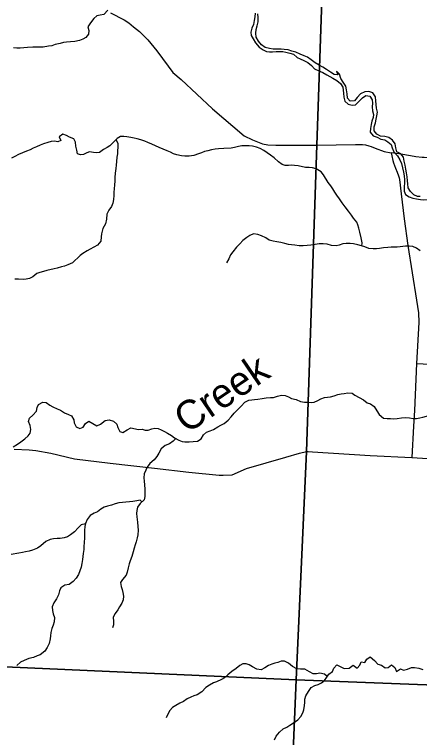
# Model space of a CAD drawing. Extents: x 1759416 to 2214760, y 252598 to 1116833.
# Drawn here: x 1951378 to 1958374, y 878265 to 890747 of the extents above; entities that cross this region are included whole.
import ezdxf

# ---------------------------------------------------------------- set-up
doc = ezdxf.new("R2010")
doc.units = 0
for name, color, linetype in [('GM_X_County_Road', 7, 'Continuous'), ('GM_X_Major_River', 7, 'Continuous'), ('GM_X_Minor_River', 7, 'Continuous'), ('GM_X_Minor_River_Text', 7, 'Continuous'), ('GM_X_Township', 7, 'Continuous'), ('GM_X_Township_Road', 7, 'Continuous')]:
    doc.layers.add(name, color=color, linetype=linetype)

msp = doc.modelspace()

# ---------------------------------------------------------------- linework, layer by layer
at = {"layer": 'GM_X_County_Road'}
for points in [[(1953039, 890776), (1953272, 890656), (1953354, 890601), (1953437, 890536), (1953538, 890454), (1953679, 890309), (1953837, 890119), (1954031, 889855), (1954116, 889746), (1954256, 889625), (1954798, 889119), (1955344, 888651), (1955491, 888584), (1955663, 888513), (1955756, 888494), (1955892, 888492), (1956478, 888493)], [(1956478, 888493), (1956600, 888493), (1957270, 888503)], [(1957270, 888503), (1957334, 888504), (1957391, 888501), (1957443, 888495), (1957496, 888481), (1957541, 888465), (1957606, 888441), (1957761, 888384), (1957882, 888359)], [(1957882, 888359), (1957898, 888305), (1957912, 888226), (1957923, 888185), (1957958, 888094), (1957986, 888023), (1958008, 887962), (1958022, 887928), (1958029, 887898), (1958059, 887648)], [(1958059, 887648), (1958110, 887220), (1958171, 886760), (1958319, 885818), (1958355, 885597), (1958362, 885432), (1958323, 884723)], [(1958323, 884723), (1958286, 883908), (1958272, 883641), (1958241, 883100)], [(1956451, 883203), (1956527, 883200), (1957521, 883134), (1958241, 883100), (1958424, 883087), (1958730, 883074), (1958841, 883079), (1958916, 883097), (1959136, 883194), (1959762, 883434), (1960318, 883635), (1960539, 883701), (1960820, 883690), (1961431, 883681), (1961489, 883640), (1962425, 883628), (1963070, 883592), (1963596, 883639), (1965535, 883567), (1966115, 883548), (1966213, 883545)], [(1951371, 883241), (1951632, 883229), (1951748, 883221), (1952008, 883174), (1952414, 883075), (1953030, 883000), (1953795, 882913), (1954390, 882849), (1954912, 882794), (1954984, 882792), (1955137, 882801), (1955387, 882908), (1956063, 883104), (1956300, 883174), (1956421, 883204), (1956451, 883203)]]:
    msp.add_lwpolyline(points, dxfattribs=at)
at = {"layer": 'GM_X_Major_River'}
for points in [[(1955533, 890772), (1955528, 890704), (1955516, 890640), (1955504, 890574), (1955479, 890508), (1955461, 890444), (1955465, 890384), (1955501, 890329), (1955542, 890259), (1955604, 890183), (1955672, 890138), (1955732, 890106), (1955784, 890102), (1955836, 890100), (1955898, 890105), (1955962, 890107), (1956012, 890107), (1956062, 890097), (1956132, 890078), (1956196, 890060), (1956258, 890004), (1956310, 889982), (1956374, 889953), (1956446, 889917), (1956506, 889867), (1956562, 889810), (1956634, 889776), (1956704, 889744), (1956771, 889707), (1956823, 889679), (1956877, 889649), (1956945, 889609), (1957011, 889558), (1957047, 889494), (1957057, 889438), (1957062, 889386), (1957068, 889319), (1957086, 889253), (1957140, 889199), (1957208, 889182), (1957268, 889186), (1957324, 889246), (1957388, 889310), (1957449, 889348), (1957517, 889334), (1957558, 889274), (1957560, 889213), (1957554, 889151), (1957564, 889085), (1957581, 889021), (1957575, 888971), (1957549, 888903), (1957541, 888848), (1957528, 888780), (1957524, 888714), (1957574, 888650), (1957642, 888628), (1957706, 888597), (1957772, 888585), (1957824, 888549), (1957883, 888502), (1957903, 888442), (1957931, 888374), (1957991, 888307), (1958031, 888237), (1958060, 888173), (1958078, 888097), (1958094, 888026), (1958107, 887960), (1958113, 887892), (1958113, 887838)], [(1958051, 888343), (1957979, 888378), (1957963, 888446), (1957954, 888516), (1957908, 888577), (1957842, 888625), (1957772, 888641), (1957700, 888647), (1957634, 888678), (1957588, 888738), (1957592, 888810), (1957611, 888876), (1957625, 888940), (1957639, 888997), (1957646, 889063), (1957632, 889127), (1957624, 889191), (1957621, 889257), (1957611, 889326), (1957569, 889392), (1957499, 889418), (1957427, 889410), (1957355, 889379), (1957298, 889313), (1957250, 889255), (1957178, 889251), (1957130, 889305), (1957124, 889377), (1957115, 889444), (1957099, 889510), (1957055, 889576), (1957017, 889642), (1956994, 889715), (1956938, 889769), (1956960, 889703), (1956898, 889709), (1956834, 889751), (1956766, 889798), (1956704, 889838), (1956640, 889870), (1956572, 889911), (1956504, 889963), (1956440, 890007), (1956380, 890032), (1956310, 890064), (1956238, 890096), (1956170, 890112), (1956104, 890135), (1956034, 890141), (1955984, 890147), (1955920, 890149), (1955848, 890148), (1955780, 890162), (1955710, 890176), (1955642, 890222), (1955595, 890287), (1955551, 890355), (1955549, 890423), (1955553, 890488), (1955568, 890552), (1955586, 890620), (1955588, 890692), (1955583, 890760)], [(1958386, 887602), (1958336, 887606), (1958274, 887631), (1958220, 887691), (1958179, 887755), (1958171, 887824), (1958165, 887874), (1958159, 887944), (1958150, 888012), (1958138, 888074), (1958126, 888147), (1958110, 888213), (1958095, 888281), (1958051, 888343)], [(1958113, 887838), (1958109, 887772), (1958108, 887699), (1958132, 887639), (1958196, 887597), (1958258, 887577), (1958324, 887564), (1958388, 887552), (1958440, 887550), (1958512, 887554), (1958562, 887580), (1958624, 887607), (1958693, 887637), (1958753, 887651), (1958821, 887659), (1958871, 887675), (1958935, 887743), (1958992, 887797), (1959014, 887847), (1959052, 887909), (1959093, 887973), (1959127, 888037), (1959179, 888093), (1959252, 888121)]]:
    msp.add_lwpolyline(points, dxfattribs=at)
at = {"layer": 'GM_X_Minor_River'}
for points in [[(1952992, 890824), (1952921, 890746), (1952856, 890737), (1952802, 890726), (1952751, 890679), (1952692, 890603), (1952645, 890536), (1952662, 890469), (1952659, 890407), (1952610, 890350), (1952559, 890318), (1952499, 890299), (1952422, 890278), (1952344, 890275), (1952276, 890266), (1952226, 890261), (1952167, 890245), (1952083, 890227), (1952022, 890207), (1951964, 890198), (1951874, 890185), (1951772, 890185), (1951693, 890184), (1951603, 890177), (1951541, 890170), (1951477, 890167), (1951417, 890166), (1951363, 890170)], [(1953134, 888585), (1953166, 888522), (1953161, 888454), (1953156, 888394), (1953156, 888340), (1953149, 888284), (1953142, 888210), (1953135, 888147), (1953130, 888087), (1953120, 888007), (1953113, 887933), (1953110, 887867), (1953107, 887805), (1953102, 887739), (1953097, 887679), (1953092, 887624), (1953087, 887554), (1953078, 887492), (1953057, 887434), (1953010, 887369), (1952975, 887297), (1952970, 887215), (1952953, 887135), (1952907, 887053), (1952880, 886963), (1952875, 886911), (1952868, 886831), (1952812, 886764), (1952752, 886731), (1952683, 886697), (1952633, 886668), (1952562, 886623), (1952511, 886589), (1952379, 886461), (1952302, 886424), (1952244, 886405), (1952188, 886391), (1952115, 886370), (1952065, 886359), (1951940, 886329), (1951880, 886309), (1951819, 886292), (1951765, 886275), (1951696, 886220), (1951641, 886190), (1951581, 886177), (1951529, 886174), (1951449, 886177), (1951387, 886180)], [(1957376, 886750), (1957384, 886806), (1957365, 886894), (1957344, 886989), (1957328, 887058), (1957308, 887114), (1957289, 887164), (1957236, 887231), (1957199, 887282), (1957146, 887353), (1957089, 887424), (1957036, 887493), (1956989, 887562), (1956948, 887625), (1956912, 887677), (1956875, 887736), (1956842, 887791), (1956795, 887849), (1956713, 887977), (1956673, 888028), (1956590, 888083), (1956526, 888098), (1956468, 888103), (1956406, 888108), (1956276, 888135), (1956216, 888140), (1956166, 888143), (1956110, 888140), (1956056, 888141), (1956002, 888157), (1955937, 888204), (1955862, 888274), (1955800, 888319), (1955741, 888360), (1955683, 888397), (1955622, 888434), (1955558, 888459), (1955492, 888474), (1955432, 888480), (1955376, 888481), (1955306, 888478), (1955250, 888469), (1955179, 888448), (1955119, 888441), (1954995, 888434), (1954904, 888430), (1954842, 888424), (1954780, 888411), (1954715, 888394), (1954663, 888379), (1954611, 888361), (1954558, 888342), (1954474, 888315), (1954395, 888302), (1954321, 888301), (1954261, 888304), (1954181, 888323), (1954127, 888344), (1954072, 888369), (1954016, 888392), (1953944, 888421), (1953877, 888452), (1953813, 888481), (1953753, 888510), (1953684, 888537), (1953630, 888558), (1953562, 888581), (1953500, 888598), (1953448, 888610), (1953386, 888623), (1953318, 888634), (1953266, 888641), (1953208, 888638), (1953154, 888605), (1953091, 888541), (1953028, 888480), (1952977, 888453), (1952918, 888417), (1952849, 888364), (1952799, 888361), (1952743, 888364), (1952677, 888373), (1952627, 888361), (1952572, 888332), (1952518, 888323), (1952466, 888339), (1952455, 888402), (1952436, 888476), (1952431, 888541), (1952404, 888599), (1952331, 888630), (1952277, 888659), (1952211, 888678), (1952150, 888635), (1952179, 888570), (1952125, 888547), (1952069, 888562), (1952013, 888552), (1951954, 888539), (1951880, 888516), (1951825, 888491)], [(1951825, 888491), (1951757, 888460), (1951702, 888438), (1951650, 888413), (1951589, 888388), (1951448, 888330), (1951386, 888298), (1951327, 888269)], [(1955911, 886825), (1955847, 886834), (1955779, 886853), (1955722, 886889), (1955646, 886925), (1955583, 886950), (1955507, 886961), (1955446, 886933), (1955389, 886896), (1955322, 886843), (1955269, 886789), (1955212, 886728), (1955149, 886647), (1955112, 886595), (1955079, 886529), (1955042, 886460)], [(1958383, 886666), (1958324, 886712), (1958258, 886742), (1958194, 886748), (1958132, 886745), (1958042, 886737), (1957986, 886733), (1957934, 886732), (1957884, 886731), (1957829, 886727), (1957749, 886717), (1957685, 886709), (1957633, 886704), (1957572, 886701), (1957498, 886708), (1957427, 886735), (1957371, 886752), (1957309, 886771), (1957235, 886788), (1957177, 886793), (1957109, 886796), (1957051, 886787), (1956986, 886765), (1956934, 886754), (1956852, 886761), (1956778, 886780), (1956708, 886787), (1956640, 886788), (1956570, 886777), (1956499, 886766), (1956433, 886759), (1956367, 886754), (1956297, 886755), (1956223, 886762), (1956161, 886771), (1956109, 886778), (1956047, 886793), (1955981, 886812), (1955911, 886825)], [(1951614, 883471), (1951648, 883521), (1951661, 883585), (1951649, 883649), (1951622, 883719), (1951637, 883778), (1951695, 883828), (1951761, 883897), (1951770, 883964), (1951793, 884016), (1951871, 884055), (1951925, 884046), (1951992, 884000), (1952042, 883973), (1952117, 883937), (1952173, 883914), (1952244, 883873), (1952312, 883843), (1952362, 883820), (1952401, 883748), (1952412, 883696), (1952444, 883630), (1952507, 883599), (1952565, 883625), (1952604, 883688), (1952664, 883727), (1952733, 883686), (1952801, 883646), (1952863, 883675), (1952944, 883738), (1953016, 883747), (1953087, 883724), (1953147, 883674), (1953164, 883618), (1953197, 883546), (1953249, 883533), (1953323, 883576), (1953387, 883611), (1953523, 883584), (1953583, 883587), (1953633, 883569), (1953688, 883570), (1953751, 883595), (1953805, 883605), (1953860, 883600), (1953912, 883576), (1953970, 883547), (1954023, 883517), (1954089, 883480), (1954142, 883440), (1954218, 883397), (1954273, 883378), (1954323, 883368), (1954395, 883369), (1954463, 883378), (1954537, 883383), (1954603, 883422), (1954642, 883490), (1954696, 883539), (1954758, 883558), (1954818, 883582), (1954893, 883631), (1954945, 883656), (1955001, 883687), (1955067, 883742), (1955122, 883804), (1955174, 883865), (1955223, 883918), (1955293, 883987), (1955356, 884054), (1955424, 884088), (1955476, 884097), (1955526, 884102), (1955584, 884108), (1955654, 884117), (1955728, 884132), (1955800, 884135), (1955854, 884135), (1955922, 884156), (1955990, 884177), (1956056, 884170), (1956109, 884146), (1956161, 884117), (1956245, 884098), (1956316, 884068), (1956386, 884055), (1956454, 884052), (1956504, 884048), (1956554, 884055), (1956616, 884082), (1956670, 884110), (1956732, 884133), (1956782, 884142), (1956838, 884148), (1956898, 884165), (1956964, 884186), (1957022, 884199), (1957074, 884207), (1957138, 884218), (1957208, 884209), (1957259, 884177)], [(1957259, 884177), (1957333, 884134), (1957408, 884097), (1957472, 884043), (1957529, 884026), (1957591, 883980), (1957634, 883906), (1957679, 883839), (1957749, 883777), (1957812, 883770), (1957872, 883773), (1957928, 883767), (1957990, 883770), (1958064, 883787), (1958138, 883792), (1958198, 883782), (1958265, 883771), (1958321, 883772), (1958379, 883786), (1958431, 883797), (1958495, 883814), (1958551, 883816), (1958617, 883799), (1958701, 883776)], [(1951356, 883283), (1951433, 883332), (1951491, 883371), (1951557, 883424), (1951614, 883471)], [(1954167, 883426), (1954122, 883382), (1954055, 883333), (1953981, 883308), (1953911, 883249), (1953870, 883173), (1953840, 883118), (1953791, 883058), (1953719, 882995), (1953672, 882932), (1953648, 882881), (1953621, 882817), (1953615, 882751), (1953616, 882693), (1953625, 882630), (1953629, 882554), (1953631, 882426), (1953617, 882370), (1953550, 882305), (1953504, 882242), (1953489, 882182), (1953485, 882130), (1953492, 882076), (1953503, 881981), (1953510, 881909), (1953512, 881843), (1953509, 881763), (1953497, 881711), (1953478, 881644), (1953463, 881592), (1953447, 881534), (1953426, 881469), (1953404, 881389), (1953375, 881314), (1953360, 881262), (1953342, 881193), (1953325, 881121), (1953307, 881069), (1953246, 880994), (1953208, 880939), (1953221, 880871), (1953240, 880819), (1953252, 880767), (1953263, 880707), (1953255, 880641), (1953234, 880583), (1953195, 880522), (1953161, 880471), (1953120, 880409), (1953084, 880346), (1953087, 880270), (1953091, 880212), (1953072, 880158)], [(1953580, 882333), (1953547, 882361), (1953493, 882354), (1953423, 882341), (1953365, 882335), (1953303, 882328), (1953243, 882325), (1953183, 882317), (1953117, 882298), (1953055, 882277), (1952985, 882258), (1952929, 882240), (1952871, 882205), (1952810, 882164), (1952756, 882140), (1952684, 882097), (1952633, 882028), (1952605, 881963), (1952592, 881907), (1952588, 881839), (1952589, 881783), (1952588, 881710), (1952580, 881632), (1952575, 881566), (1952574, 881512), (1952566, 881443), (1952561, 881389), (1952555, 881339), (1952544, 881269), (1952531, 881208), (1952509, 881144), (1952482, 881080), (1952444, 881019), (1952395, 880958), (1952323, 880905), (1952247, 880894), (1952177, 880852), (1952158, 880799), (1952138, 880731), (1952107, 880662), (1952060, 880588), (1952032, 880519), (1952035, 880457), (1952049, 880403), (1952068, 880335), (1952065, 880263), (1952049, 880206), (1952026, 880148), (1952009, 880080), (1951999, 880023), (1951994, 879971), (1951980, 879891), (1951945, 879818), (1951902, 879757), (1951822, 879692), (1951770, 879674), (1951708, 879649), (1951626, 879630), (1951544, 879597), (1951485, 879564), (1951419, 879509)], [(1952603, 881954), (1952529, 881936), (1952478, 881888), (1952416, 881819), (1952349, 881762), (1952293, 881731), (1952235, 881715), (1952167, 881704), (1952115, 881701), (1952051, 881694), (1951995, 881682), (1951923, 881649), (1951836, 881572), (1951774, 881537), (1951692, 881500), (1951632, 881481), (1951572, 881469), (1951518, 881458), (1951456, 881449), (1951324, 881426)], [(1956777, 879319), (1956731, 879357), (1956653, 879376), (1956594, 879363), (1956536, 879365), (1956473, 879402), (1956393, 879446), (1956317, 879447), (1956255, 879450), (1956182, 879491), (1956112, 879548), (1956043, 879583), (1955985, 879582), (1955924, 879563), (1955874, 879547), (1955822, 879532), (1955765, 879511), (1955702, 879469), (1955636, 879432), (1955562, 879447), (1955488, 879488), (1955431, 879521), (1955377, 879536), (1955323, 879537), (1955268, 879510), (1955207, 879458), (1955134, 879405), (1955065, 879346), (1955004, 879295), (1954952, 879265), (1954869, 879226), (1954813, 879209), (1954744, 879172), (1954681, 879127), (1954616, 879057), (1954535, 879004), (1954477, 878983), (1954424, 878964), (1954362, 878931), (1954299, 878887), (1954236, 878856), (1954164, 878821), (1954105, 878784), (1954062, 878732), (1954031, 878678), (1953996, 878605)], [(1955869, 878227), (1955898, 878289), (1955954, 878361), (1956021, 878414), (1956081, 878443), (1956134, 878480), (1956197, 878518), (1956270, 878569), (1956325, 878628), (1956360, 878692), (1956374, 878744), (1956390, 878820), (1956392, 878872), (1956395, 878926), (1956408, 878986), (1956456, 879062), (1956501, 879129), (1956563, 879164), (1956626, 879182), (1956678, 879207), (1956731, 879252), (1956770, 879308), (1956805, 879362), (1956868, 879405), (1956891, 879463), (1956944, 879522), (1957003, 879493), (1957075, 879458), (1957161, 879461), (1957228, 879514), (1957299, 879463), (1957342, 879517), (1957363, 879572), (1957431, 879563), (1957464, 879621), (1957521, 879656), (1957594, 879593), (1957655, 879534), (1957717, 879517), (1957778, 879466), (1957831, 879474), (1957887, 879521), (1957949, 879472), (1957974, 879407), (1958043, 879451), (1958094, 879430), (1958163, 879445), (1958233, 879472), (1958287, 879477), (1958361, 879462), (1958431, 879439)]]:
    msp.add_lwpolyline(points, dxfattribs=at)
at = {"layer": 'GM_X_Township'}
for points in [[(1956770, 893496), (1956600, 888493), (1956421, 883204), (1956242, 879261), (1950955, 879498), (1945394, 879799), (1941129, 880010), (1938954, 880144), (1938918, 880131), (1938742, 880137), (1937983, 880168), (1930902, 880556), (1929313, 880637), (1929483, 885147), (1929509, 885709), (1929994, 894165)], [(1964933, 878929), (1956242, 879261), (1956421, 883204), (1956600, 888493), (1956770, 893496)], [(1928341, 865325), (1928849, 873883), (1928932, 875213), (1928954, 875572), (1928987, 876105), (1929312, 880613), (1929313, 880637), (1930902, 880556), (1937983, 880168), (1938742, 880137), (1938918, 880131), (1938954, 880144), (1941129, 880010), (1945394, 879799), (1950955, 879498), (1956242, 879261), (1956031, 874198), (1955719, 867780), (1955479, 863482)], [(1958782, 852319), (1955561, 852513), (1954815, 852558), (1954824, 853243), (1954819, 853377), (1954834, 853587), (1954857, 853953), (1954934, 854794), (1954965, 855237), (1955089, 857295), (1955479, 863482), (1955719, 867780), (1956031, 874198), (1956242, 879261), (1964933, 878929)]]:
    msp.add_lwpolyline(points, dxfattribs=at)
at = {"layer": 'GM_X_Township_Road'}
for points in [[(1958830, 888300), (1958659, 888280), (1958520, 888275), (1958455, 888279), (1958419, 888279), (1958311, 888291), (1958219, 888306), (1958151, 888319), (1958057, 888333), (1957882, 888359)], [(1958323, 884723), (1959015, 884685), (1959522, 884660), (1959701, 884657), (1959789, 884652), (1959902, 884630), (1960007, 884588), (1960266, 884489), (1960448, 884416)]]:
    msp.add_lwpolyline(points, dxfattribs=at)

# ---------------------------------------------------------------- texts
at = {"layer": 'GM_X_Minor_River_Text'}
msp.add_text('Creek', height=500, rotation=34.2617, dxfattribs=at).set_placement((1954355, 883499))

doc.saveas('drawing.dxf')
